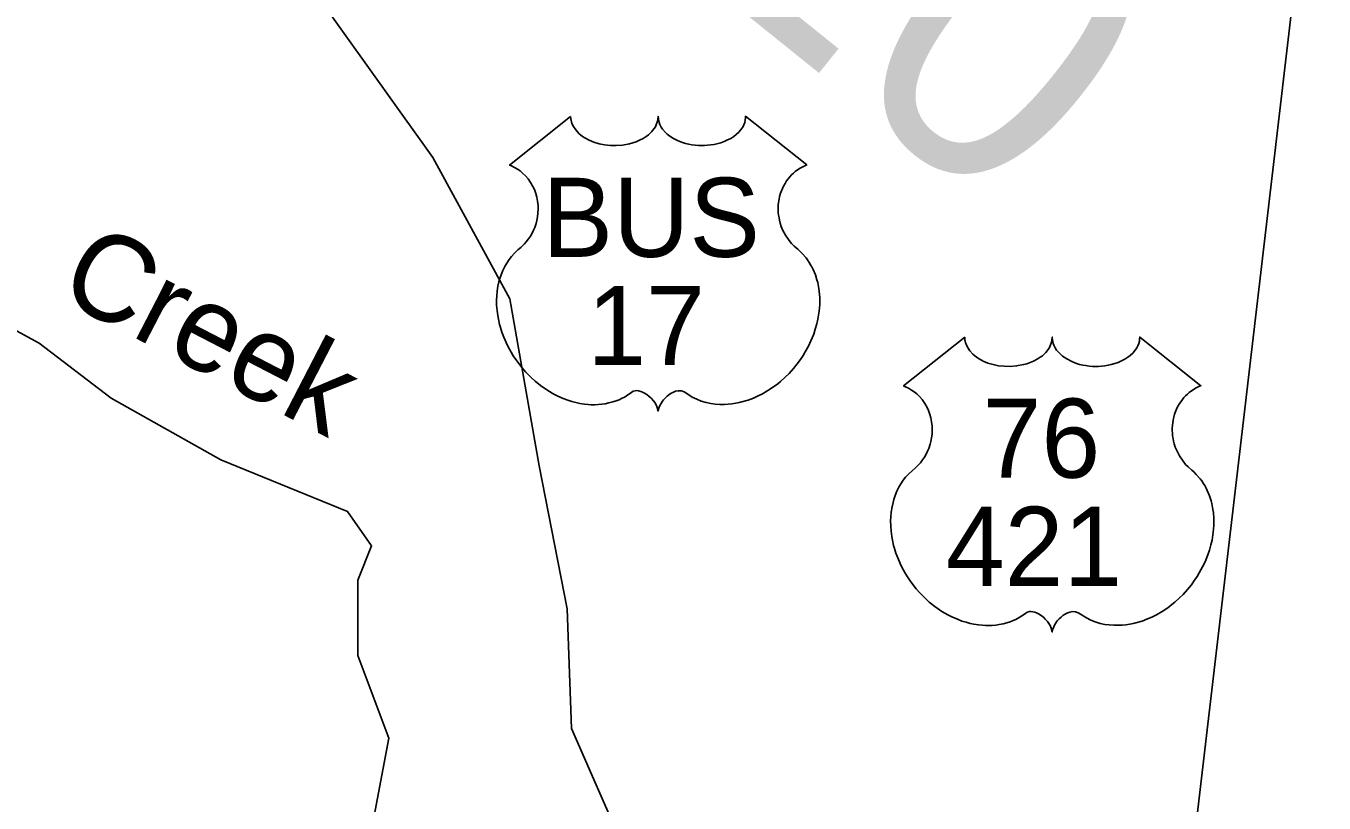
# Model space of a CAD drawing. Extents: x 2104537 to 2336408, y 34176 to 229611.
# Drawn here: x 2312968 to 2315225, y 174793 to 176143 of the extents above; entities that cross this region are included whole.
import ezdxf

# ---------------------------------------------------------------- set-up
doc = ezdxf.new("R2010")
doc.units = 0
for name, color, linetype in [('Exist Boundary Land Use US Army Corps of Engineers', 7, 'Continuous'), ('Exist Boundary Political CountyLine', 7, 'Continuous'), ('Exist Hydrographic Creek Single Shore', 7, 'Continuous'), ('Exist Road Primary US Mileage Hundredths English Label', 7, 'Continuous'), ('Exist Road Primary US Shield CELL', 7, 'Continuous'), ('Exist Road Primary US Shield Number Label', 7, 'Continuous'), ('Old_Level_32', 7, 'Continuous')]:
    doc.layers.add(name, color=color, linetype=linetype)

msp = doc.modelspace()

# ---------------------------------------------------------------- linework, layer by layer
at = {"layer": 'Exist Boundary Land Use US Army Corps of Engineers'}
msp.add_lwpolyline([(2311670.7, 177567.4), (2312038.5, 177568.6), (2312124.8, 177488.1), (2312215.7, 177241.3), (2312262.8, 177076.2), (2312394.7, 176872.2), (2312775.7, 176676.4), (2312985.7, 176641.5), (2313243.4, 176400.1), (2313501.6, 176158.6), (2313675.7, 175914.4), (2313809.6, 175668.9), (2313860.4, 175379), (2313909.4, 175130.8), (2313916.6, 174922.8), (2314006.4, 174717.5)], dxfattribs=at)
at = {"layer": 'Exist Boundary Political CountyLine'}
msp.add_lwpolyline([(2313003.6, 180799.5), (2315382.1, 177993.9), (2314179.2, 167721.2), (2314074.7, 167198.8), (2314144.3, 166676.3), (2314579.5, 166032), (2315320.8, 164453.7), (2315408.1, 164067), (2315607.7, 162054.2), (2315317.3, 158562.2), (2315224, 157700.8), (2315268.2, 156449.7)], dxfattribs=at)
at = {"layer": 'Exist Hydrographic Creek Single Shore'}
msp.add_lwpolyline([(2313557.4, 174685.4), (2313599.1, 174906.1), (2313545.5, 175049.2), (2313545.5, 175180.5), (2313569.3, 175240.1), (2313527.6, 175299.7), (2313307.1, 175389.2), (2313116.4, 175496.6), (2312991.2, 175592), (2312860.1, 175663.6)], dxfattribs=at)
at = {"layer": 'Exist Road Primary US Shield CELL'}
for points in [[(2313915.4, 175986.1), (2313915.7, 175981.7), (2313916.8, 175976.5), (2313917.6, 175973.8), (2313920.1, 175968.6), (2313924.1, 175962.5), (2313929.7, 175956.6), (2313936, 175951.4), (2313940.3, 175948.6), (2313947.5, 175944.7), (2313955.8, 175941.3), (2313964.9, 175938.6), (2313974.3, 175936.7), (2313984.5, 175935.6), (2313994.6, 175935.4), (2314005.5, 175936.2), (2314017.6, 175938.6), (2314023.2, 175940), (2314029.4, 175942.1), (2314035.2, 175944.5), (2314041.5, 175947.9), (2314046.6, 175951.2), (2314050.6, 175954.1), (2314056.2, 175959.5), (2314060.7, 175965.1), (2314062.6, 175968.2), (2314064.2, 175971.2), (2314066.5, 175977.6), (2314067.1, 175980.4), (2314067.5, 175986.3), (2314067.9, 175981.4), (2314068.4, 175978.3), (2314069.2, 175975.3), (2314070.5, 175972.1), (2314072.7, 175967.6), (2314075.2, 175963.8), (2314080, 175958.2), (2314082.9, 175955.4), (2314085.6, 175953.3), (2314092.9, 175948.3), (2314101.3, 175944), (2314105.4, 175942.2), (2314109.7, 175940.7), (2314115.1, 175939.1), (2314120.7, 175937.7), (2314126.2, 175936.8), (2314131.9, 175936), (2314137.6, 175935.5), (2314142.3, 175935.4), (2314148.1, 175935.5), (2314153.5, 175935.8), (2314158.9, 175936.4), (2314164.9, 175937.4), (2314169.8, 175938.5), (2314176.2, 175940.2), (2314182, 175942.3), (2314187, 175944.5), (2314193.6, 175947.9), (2314199, 175951.2), (2314202.9, 175954.4), (2314207.5, 175958.7), (2314211.9, 175963.7), (2314214.5, 175967.4), (2314216.3, 175971.3), (2314218, 175975.3), (2314219, 175979.6), (2314219.5, 175983.3), (2314219.6, 175986.4), (2314325.9, 175901.8), (2314323.4, 175900.8), (2314317.6, 175898), (2314313, 175895.3), (2314305.7, 175890.1), (2314302.6, 175887.3), (2314299.4, 175884.4), (2314296.6, 175881.2), (2314294, 175878.3), (2314290.9, 175874), (2314288.2, 175869.7), (2314285.5, 175865), (2314283.5, 175860.9), (2314280.2, 175852.4), (2314278.7, 175847), (2314277.7, 175842.4), (2314276.4, 175832.9), (2314276.1, 175828.4), (2314276.1, 175823.9), (2314276.3, 175819.2), (2314276.8, 175814.7), (2314277.6, 175810), (2314278.4, 175805.9), (2314279.7, 175800.8), (2314281.6, 175794.9), (2314283.9, 175789.2), (2314288.7, 175779.9), (2314295, 175770.5), (2314299.4, 175765.2), (2314303.8, 175760.7), (2314310.4, 175755.2), (2314313.9, 175752), (2314318, 175748), (2314324.7, 175740.2), (2314327.4, 175736.6), (2314330.1, 175732.5), (2314332.6, 175728.3), (2314335.1, 175723.8), (2314337.1, 175719.8), (2314340.9, 175710.7), (2314343.6, 175701.9), (2314344.9, 175697.2), (2314346.8, 175686.8), (2314347.6, 175681.6), (2314348.4, 175671.5), (2314348.4, 175659.2), (2314347.5, 175647.5), (2314345.3, 175633.9), (2314343.5, 175625.7), (2314340.7, 175616.2), (2314338, 175608), (2314333.1, 175595.9), (2314328.8, 175587.1), (2314323.2, 175576.8), (2314319.4, 175570.6), (2314314.9, 175563.9), (2314309.4, 175556.2), (2314302.8, 175548.1), (2314295, 175539.5), (2314288.6, 175533.1), (2314280.4, 175525.7), (2314275.3, 175521.6), (2314268.2, 175516.2), (2314258.4, 175509.6), (2314248.7, 175504), (2314240.5, 175499.8), (2314233.2, 175496.7), (2314223.8, 175493.1), (2314208.1, 175488.8), (2314202.4, 175487.6), (2314195.6, 175486.6), (2314189.3, 175486), (2314183.1, 175485.6), (2314174.9, 175485.6), (2314166.6, 175486.2), (2314158.9, 175487.3), (2314150.8, 175489), (2314142.3, 175491.6), (2314134.6, 175494.6), (2314126.8, 175498.4), (2314113.7, 175506.7), (2314109.9, 175508.7), (2314107.7, 175509.3), (2314102.6, 175509.5), (2314097.9, 175508.5), (2314093, 175506.6), (2314090, 175505), (2314086.1, 175502.4), (2314083.1, 175500), (2314079.5, 175496.6), (2314076.9, 175493.7), (2314075, 175491.4), (2314071.3, 175485.6), (2314070, 175482.8), (2314068.6, 175479.2), (2314067.4, 175474), (2314065.7, 175480.6), (2314063.8, 175485), (2314061.5, 175488.8), (2314059.2, 175492.1), (2314055.5, 175496.4), (2314052.1, 175499.6), (2314048.1, 175502.9), (2314043.9, 175505.4), (2314040.4, 175507.2), (2314037.3, 175508.4), (2314033.5, 175509.3), (2314030.3, 175509.6), (2314027.8, 175509.5), (2314024.2, 175508.7), (2314019.4, 175505.2), (2314014.9, 175502.1), (2314009.9, 175499), (2314004, 175495.9), (2313999.7, 175493.9), (2313994.5, 175491.9), (2313988.5, 175489.9), (2313982, 175488.2), (2313975.3, 175486.8), (2313969.4, 175485.9), (2313963, 175485.3), (2313957.3, 175485.1), (2313951.3, 175485.2), (2313945.8, 175485.6), (2313939.3, 175486.2), (2313931.3, 175487.4), (2313924.6, 175488.9), (2313917.6, 175490.8), (2313910.4, 175493.1), (2313902.6, 175496), (2313893, 175500.2), (2313886.3, 175503.7), (2313875.7, 175509.8), (2313863.2, 175518.4), (2313853.8, 175526), (2313847, 175532.2), (2313836.9, 175542.5), (2313830.9, 175549.2), (2313821.6, 175561.3), (2313815.6, 175570), (2313811.8, 175576.4), (2313806.1, 175586.7), (2313803, 175593.2), (2313799, 175602.6), (2313795.8, 175611.2), (2313793.2, 175619.3), (2313791.8, 175624.6), (2313789.8, 175633.7), (2313788.6, 175640.1), (2313787.4, 175649), (2313786.7, 175658.3), (2313786.6, 175666.9), (2313786.8, 175674.1), (2313787.6, 175682.5), (2313789, 175691.3), (2313790.7, 175698.9), (2313792.3, 175704.4), (2313794.5, 175711), (2313797.5, 175718.4), (2313801, 175725.4), (2313804.4, 175731.3), (2313808.6, 175737.5), (2313812.7, 175742.9), (2313818.2, 175748.8), (2313823.8, 175754.2), (2313829, 175758.4), (2313835.1, 175764.4), (2313838.3, 175768.1), (2313842.2, 175773.1), (2313845.3, 175777.8), (2313847.7, 175782.1), (2313851, 175788.3), (2313852.9, 175792.9), (2313855.4, 175800.1), (2313856.6, 175805.1), (2313857.8, 175811.6), (2313858.6, 175817.7), (2313859, 175825.3), (2313858.8, 175831.5), (2313858, 175838.9), (2313856.6, 175845.9), (2313854.9, 175852.1), (2313852.3, 175859.1), (2313849.9, 175864.3), (2313845.8, 175871.2), (2313841.3, 175877.7), (2313836.6, 175883), (2313831.9, 175887.7), (2313827.4, 175891.2), (2313823.1, 175894.3), (2313817.7, 175897.5), (2313812.4, 175900.1), (2313809.2, 175901.4)], [(2314600.5, 175602.4), (2314600.8, 175598), (2314601.9, 175592.8), (2314602.7, 175590.1), (2314605.1, 175584.9), (2314609.2, 175578.8), (2314614.8, 175572.9), (2314621.1, 175567.6), (2314625.4, 175564.9), (2314632.6, 175561), (2314640.9, 175557.5), (2314650, 175554.9), (2314659.4, 175553), (2314669.6, 175551.9), (2314679.7, 175551.7), (2314690.6, 175552.5), (2314702.7, 175554.8), (2314708.3, 175556.3), (2314714.5, 175558.4), (2314720.3, 175560.8), (2314726.6, 175564.2), (2314731.7, 175567.5), (2314735.7, 175570.3), (2314741.3, 175575.7), (2314745.8, 175581.3), (2314747.7, 175584.5), (2314749.3, 175587.5), (2314751.5, 175593.9), (2314752.2, 175596.7), (2314752.6, 175602.6), (2314753, 175597.7), (2314753.5, 175594.6), (2314754.3, 175591.6), (2314755.6, 175588.4), (2314757.8, 175583.9), (2314760.3, 175580.1), (2314765.1, 175574.5), (2314768, 175571.7), (2314770.7, 175569.5), (2314777.9, 175564.6), (2314786.4, 175560.3), (2314790.5, 175558.5), (2314794.8, 175557), (2314800.2, 175555.3), (2314805.8, 175554), (2314811.3, 175553.1), (2314816.9, 175552.3), (2314822.7, 175551.8), (2314827.4, 175551.7), (2314833.2, 175551.8), (2314838.5, 175552.1), (2314844, 175552.7), (2314850, 175553.7), (2314854.9, 175554.8), (2314861.3, 175556.5), (2314867, 175558.5), (2314872.1, 175560.7), (2314878.7, 175564.2), (2314884, 175567.5), (2314887.9, 175570.7), (2314892.6, 175574.9), (2314897, 175580), (2314899.6, 175583.7), (2314901.4, 175587.6), (2314903.1, 175591.6), (2314904.1, 175595.8), (2314904.6, 175599.6), (2314904.7, 175602.7), (2315011, 175518.1), (2315008.5, 175517.1), (2315002.7, 175514.3), (2314998.1, 175511.6), (2314990.8, 175506.4), (2314987.7, 175503.6), (2314984.5, 175500.6), (2314981.6, 175497.5), (2314979.1, 175494.5), (2314976, 175490.3), (2314973.3, 175486), (2314970.6, 175481.3), (2314968.6, 175477.2), (2314965.3, 175468.7), (2314963.8, 175463.3), (2314962.8, 175458.7), (2314961.5, 175449.2), (2314961.2, 175444.7), (2314961.2, 175440.2), (2314961.4, 175435.5), (2314961.9, 175431), (2314962.7, 175426.3), (2314963.4, 175422.1), (2314964.8, 175417.1), (2314966.6, 175411.2), (2314969, 175405.4), (2314973.8, 175396.2), (2314980.1, 175386.8), (2314984.5, 175381.5), (2314988.9, 175377), (2314995.5, 175371.5), (2314999, 175368.3), (2315003.1, 175364.2), (2315009.8, 175356.5), (2315012.5, 175352.9), (2315015.2, 175348.8), (2315017.7, 175344.6), (2315020.2, 175340.1), (2315022.2, 175336.1), (2315026, 175327), (2315028.7, 175318.1), (2315029.9, 175313.5), (2315031.9, 175303.1), (2315032.7, 175297.9), (2315033.5, 175287.7), (2315033.5, 175275.4), (2315032.6, 175263.8), (2315030.4, 175250.1), (2315028.6, 175242), (2315025.8, 175232.5), (2315023.1, 175224.3), (2315018.2, 175212.1), (2315013.9, 175203.3), (2315008.3, 175193.1), (2315004.5, 175186.8), (2315000, 175180.2), (2314994.5, 175172.5), (2314987.9, 175164.4), (2314980.1, 175155.7), (2314973.7, 175149.4), (2314965.5, 175142), (2314960.4, 175137.8), (2314953.3, 175132.4), (2314943.5, 175125.9), (2314933.8, 175120.3), (2314925.6, 175116.1), (2314918.3, 175113), (2314908.9, 175109.4), (2314893.2, 175105.1), (2314887.5, 175103.9), (2314880.7, 175102.9), (2314874.4, 175102.2), (2314868.2, 175101.9), (2314859.9, 175101.9), (2314851.7, 175102.5), (2314843.9, 175103.6), (2314835.8, 175105.3), (2314827.4, 175107.8), (2314819.7, 175110.8), (2314811.9, 175114.7), (2314798.7, 175123), (2314794.9, 175125), (2314792.8, 175125.5), (2314787.7, 175125.8), (2314783, 175124.8), (2314778.1, 175122.8), (2314775.1, 175121.3), (2314771.2, 175118.7), (2314768.2, 175116.3), (2314764.5, 175112.9), (2314762, 175110), (2314760.1, 175107.7), (2314756.4, 175101.9), (2314755.1, 175099.1), (2314753.7, 175095.5), (2314752.5, 175090.3), (2314750.8, 175096.9), (2314748.9, 175101.3), (2314746.6, 175105.1), (2314744.3, 175108.4), (2314740.6, 175112.7), (2314737.2, 175115.9), (2314733.2, 175119.1), (2314729, 175121.7), (2314725.5, 175123.5), (2314722.4, 175124.7), (2314718.6, 175125.6), (2314715.4, 175125.9), (2314712.9, 175125.8), (2314709.3, 175125), (2314704.5, 175121.5), (2314700, 175118.4), (2314695, 175115.3), (2314689.1, 175112.2), (2314684.8, 175110.2), (2314679.6, 175108.1), (2314673.6, 175106.1), (2314667.1, 175104.4), (2314660.3, 175103.1), (2314654.4, 175102.2), (2314648.1, 175101.6), (2314642.4, 175101.4), (2314636.4, 175101.5), (2314630.8, 175101.9), (2314624.4, 175102.5), (2314616.3, 175103.7), (2314609.7, 175105.2), (2314602.7, 175107.1), (2314595.4, 175109.3), (2314587.7, 175112.3), (2314578.1, 175116.5), (2314571.3, 175120), (2314560.7, 175126), (2314548.3, 175134.6), (2314538.9, 175142.2), (2314532.1, 175148.5), (2314521.9, 175158.8), (2314516, 175165.5), (2314506.7, 175177.5), (2314500.7, 175186.3), (2314496.9, 175192.7), (2314491.2, 175203), (2314488.1, 175209.4), (2314484.1, 175218.9), (2314480.9, 175227.5), (2314478.3, 175235.6), (2314476.9, 175240.8), (2314474.9, 175249.9), (2314473.7, 175256.4), (2314472.5, 175265.3), (2314471.8, 175274.6), (2314471.7, 175283.2), (2314471.9, 175290.4), (2314472.7, 175298.7), (2314474.1, 175307.6), (2314475.8, 175315.2), (2314477.4, 175320.7), (2314479.6, 175327.3), (2314482.6, 175334.7), (2314486.1, 175341.7), (2314489.5, 175347.5), (2314493.7, 175353.8), (2314497.8, 175359.2), (2314503.2, 175365.1), (2314508.9, 175370.5), (2314514.1, 175374.7), (2314520.2, 175380.7), (2314523.4, 175384.3), (2314527.3, 175389.4), (2314530.4, 175394.1), (2314532.8, 175398.3), (2314536, 175404.6), (2314538, 175409.2), (2314540.4, 175416.4), (2314541.7, 175421.4), (2314542.9, 175427.9), (2314543.7, 175433.9), (2314544, 175441.5), (2314543.9, 175447.8), (2314543, 175455.2), (2314541.7, 175462.2), (2314540, 175468.4), (2314537.4, 175475.4), (2314534.9, 175480.5), (2314530.9, 175487.5), (2314526.3, 175494), (2314521.7, 175499.3), (2314517, 175504), (2314512.4, 175507.5), (2314508.1, 175510.6), (2314502.7, 175513.8), (2314497.5, 175516.4), (2314494.3, 175517.7)]]:
    msp.add_lwpolyline(points, close=True, dxfattribs=at)

# ---------------------------------------------------------------- texts
at = {"layer": 'Exist Road Primary US Mileage Hundredths English Label'}
msp.add_text('.20', height=500, rotation=321.1919, dxfattribs=at).set_placement((2313938.8, 176389.8))
at = {"layer": 'Exist Road Primary US Shield Number Label'}
for s, p in [('BUS', (2313866.4, 175742)), ('17', (2313944.2, 175554.1)), ('76', (2314631.5, 175358.3)), ('421', (2314567.6, 175170.4))]:
    msp.add_text(s, height=137.5, dxfattribs=at).set_placement(p)
at = {"layer": 'Old_Level_32'}
msp.add_text('Creek', height=150, rotation=332.6333, dxfattribs=at).set_placement((2313019.2, 175672.9))

doc.saveas('drawing.dxf')
